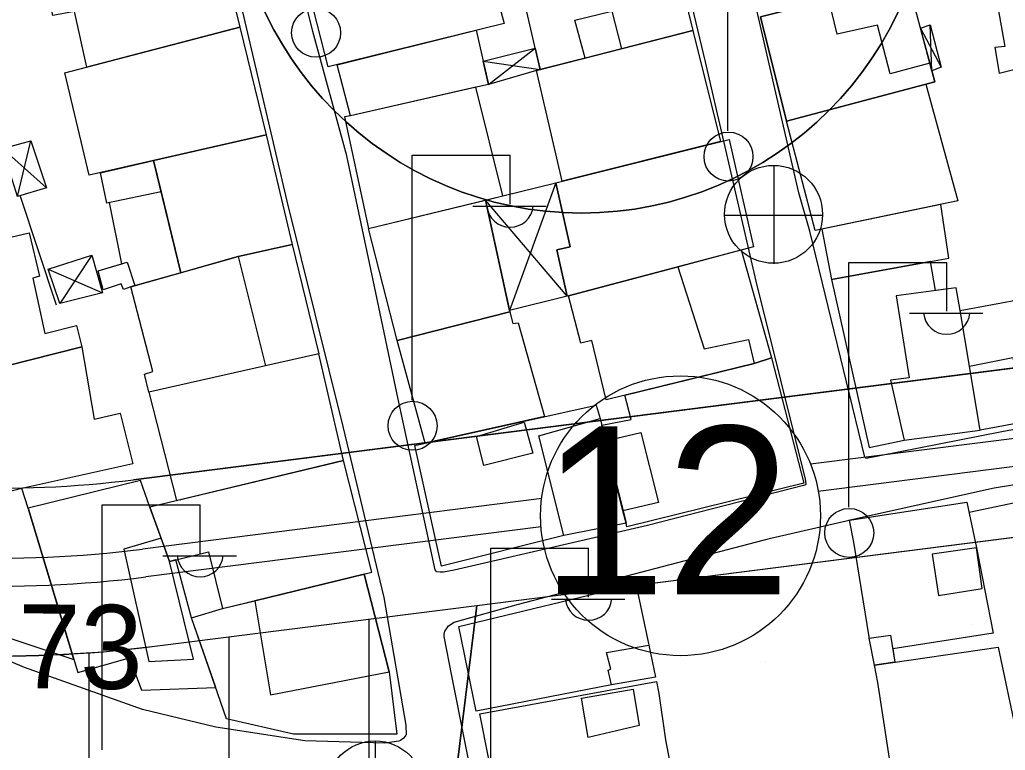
# Model space of a CAD drawing. Extents: x 417997 to 421451, y 4451742 to 4455216.
# Drawn here: x 419397.8 to 419468.3, y 4453401.8 to 4453454 of the extents above; entities that cross this region are included whole.
import ezdxf

# ---------------------------------------------------------------- set-up
doc = ezdxf.new("R2010")
doc.units = 0
for name, color, linetype in [('ADA', 7, 'Continuous'), ('ADAKENARI', 7, 'Continuous'), ('B_Mesken', 7, 'Continuous'), ('B_Sundurma', 7, 'Continuous'), ('B_Teras', 7, 'Continuous'), ('Default', 7, 'Continuous'), ('KALDIRIM', 7, 'Continuous'), ('KD_DAIRE', 7, 'Continuous'), ('KD_YGEN', 7, 'Continuous'), ('PL_AYA_PARK_DINLENME', 7, 'Continuous'), ('PL_KON_MEV_350', 7, 'Continuous'), ('S_Elektrik_Diregi', 7, 'Continuous'), ('S_Rogar_Kapagi', 7, 'Continuous'), ('S_Rogar_Kapagi_Buski', 7, 'Continuous'), ('Sinir_Duvar_tek_tarafa_ait', 7, 'Continuous'), ('SM_DAIRE', 7, 'Continuous'), ('TR_ORTAYOGUNKONUT', 7, 'Continuous'), ('TR_PARKALANI', 7, 'Continuous'), ('Y_Yol_Kotu', 7, 'Continuous'), ('Yol_Sose', 7, 'Continuous')]:
    doc.layers.add(name, color=color, linetype=linetype)

# ---------------------------------------------------------------- blocks, each defined once
blk = doc.blocks.new('POINT_DISPLAY')
at = {"layer": 'Default'}
blk.add_line((0, 0), (0, 0), dxfattribs=at)

msp = doc.modelspace()

# ---------------------------------------------------------------- linework, layer by layer
at = {"layer": 'ADA'}
msp.add_line((419430.493, 4453412.192), (419428.241, 4453394.013), dxfattribs=at)
msp.add_line((419430.493, 4453412.192), (419428.241, 4453394.013), dxfattribs=at)
at = {"layer": 'ADAKENARI'}
for p, q in [((419544.757, 4453438.803), (419405.958, 4453421.172)), ((419544.757, 4453438.803), (419405.958, 4453421.172)), ((419430.493, 4453412.192), (419482.741, 4453418.829)), ((419430.493, 4453412.192), (419482.741, 4453418.829)), ((419407.471, 4453409.267), (419430.493, 4453412.192)), ((419407.471, 4453409.267), (419430.493, 4453412.192))]:
    msp.add_line(p, q, dxfattribs=at)
for radius in [75, 75, 87, 87]:
    msp.add_arc((419396.507, 4453495.574), radius, 257.75131, 277.23925, dxfattribs=at)
at = {"layer": 'B_Mesken'}
for points in [[(419474.207, 4453460.14), (419467.068, 4453458.58), (419468.213, 4453452.142), (419467.505, 4453452.067), (419467.817, 4453450.22), (419480.845, 4453453.487), (419479.713, 4453461.472)], [(419411.657, 4453461.175), (419413.556, 4453453.519), (419402.618, 4453450.664), (419401.739, 4453454.625), (419400.178, 4453454.346), (419399.449, 4453458.122)], [(419444.05, 4453460.974), (419445.911, 4453453.274), (419440.821, 4453451.975), (419438.218, 4453451.311), (419435.008, 4453450.491), (419433.758, 4453455.961), (419433.14, 4453458.332), (419435.51, 4453458.906)], [(419419.856, 4453450.673), (419418.804, 4453454.774), (419423.38, 4453455.909), (419431.323, 4453457.892), (419432.434, 4453453.785)], [(419455.641, 4453455.492), (419461.277, 4453456.835), (419462.862, 4453450.942), (419463.216, 4453449.612), (419452.629, 4453446.798), (419450.768, 4453454.257)], [(419402.775, 4453442.931), (419401.042, 4453450.253), (419413.556, 4453453.519), (419415.438, 4453445.817)], [(419421.457, 4453447.18), (419420.501, 4453450.833), (419430.434, 4453453.29), (419431.326, 4453449.424), (419430.547, 4453449.256)], [(419436.579, 4453442.514), (419434.741, 4453450.423), (419445.911, 4453453.274), (419447.907, 4453445.333)], [(419462.569, 4453449.44), (419464.871, 4453441.108), (419454.67, 4453438.98), (419452.629, 4453446.798)], [(419421.457, 4453447.18), (419421.021, 4453447.103), (419422.752, 4453439.131), (419432.351, 4453441.455), (419430.415, 4453449.226)], [(419409.321, 4453435.966), (419407.381, 4453443.981), (419415.438, 4453445.817), (419417.278, 4453437.987), (419413.424, 4453437.115)], [(419436.935, 4453434.296), (419436.205, 4453437.591), (419437.148, 4453437.824), (419436.123, 4453442.401), (419448.514, 4453445.484), (419450.248, 4453437.825)], [(419405.753, 4453434.966), (419405.222, 4453434.762), (419405.056, 4453435.168), (419403.778, 4453434.737), (419403.416, 4453436.108), (419405.105, 4453436.607), (419404.226, 4453440.977), (419404.036, 4453440.938), (419403.58, 4453443.115), (419407.381, 4453443.981), (419407.381, 4453443.981), (419407.381, 4453443.981), (419407.381, 4453443.981), (419407.381, 4453443.981), (419407.92, 4453441.754), (419409.321, 4453435.966)], [(419424.795, 4453431.115), (419422.752, 4453439.131), (419431.101, 4453441.152), (419432.839, 4453433.176)], [(419455.137, 4453439.078), (419455.843, 4453435.485), (419464.219, 4453437.006), (419463.648, 4453440.853)], [(419398.743, 4453435.575), (419399.621, 4453431.613), (419401.882, 4453432.199), (419402.263, 4453430.666), (419394.885, 4453428.815), (419392.162, 4453428.213), (419385.826, 4453426.616), (419384.409, 4453435.516), (419398.49, 4453438.808), (419399.233, 4453435.712)], [(419413.424, 4453437.115), (419417.278, 4453437.987), (419419.189, 4453430.167), (419415.391, 4453429.309), (419407.05, 4453427.424), (419406.736, 4453428.714), (419407.318, 4453428.905), (419405.753, 4453434.966)], [(419450.316, 4453429.484), (419439.732, 4453426.882), (419438.71, 4453431.135), (419437.913, 4453430.929), (419437.034, 4453434.322), (419444.861, 4453436.397), (419449.387, 4453437.596), (419451.55, 4453429.874)], [(419455.843, 4453435.485), (419458.525, 4453423.479), (419461.022, 4453423.996), (419466.455, 4453424.707), (419465.686, 4453429.298), (419465.02, 4453433.275), (419464.733, 4453434.88), (419463.278, 4453434.691), (419462.918, 4453436.769)], [(419480.644, 4453436.277), (419481.294, 4453432.531), (419480.255, 4453432.348), (419481.243, 4453427.443), (419466.455, 4453424.707), (419465.02, 4453433.275), (419469.642, 4453434.122), (419469.642, 4453434.122), (419472.943, 4453434.768)], [(419432.839, 4453433.176), (419433.05, 4453432.332), (419433.431, 4453432.383), (419435.33, 4453425.685), (419426.795, 4453423.789), (419424.795, 4453431.115)], [(419393.562, 4453419.456), (419391.336, 4453428.005), (419392.162, 4453428.213), (419394.885, 4453428.815), (419402.263, 4453430.666), (419403.145, 4453425.508), (419404.995, 4453425.923), (419405.889, 4453422.31), (419397.969, 4453420.553)], [(419420.965, 4453422.554), (419419.189, 4453430.167), (419415.391, 4453429.309), (419407.05, 4453427.424), (419409.03, 4453419.684)], [(419451.55, 4453429.874), (419453.847, 4453420.918), (419441.215, 4453417.798), (419441.149, 4453418.067), (419441.149, 4453418.067), (419440.928, 4453418.96), (419439.69, 4453423.964), (419439.417, 4453425.068), (419441.515, 4453425.477), (419441.059, 4453427.208), (419450.316, 4453429.484)], [(419436.693, 4453417.182), (419427.954, 4453415.003), (419426.059, 4453423.625), (419439.022, 4453426.505), (419439.299, 4453425.543), (419441.149, 4453418.067)], [(419407.113, 4453419.223), (419408.521, 4453415.334), (419411.297, 4453416.011), (419412.296, 4453411.963), (419422.991, 4453414.566), (419420.965, 4453422.554)], [(419398.419, 4453419.14), (419397.969, 4453420.553), (419388.434, 4453418.178), (419389.095, 4453412.508), (419401.681, 4453408.334)], [(419398.419, 4453419.14), (419401.964, 4453407.397), (419405.666, 4453408.444), (419406.516, 4453406.132), (419411.822, 4453406.331), (419410.103, 4453411.298), (419408.971, 4453415.443), (419408.521, 4453415.334), (419407.922, 4453416.988), (419407.113, 4453419.223), (419406.45, 4453421.127)], [(419457.436, 4453416.704), (419457.129, 4453418.291), (419465.517, 4453419.571), (419466.193, 4453416.316), (419467.385, 4453410.215), (419460.206, 4453409.08), (419460.361, 4453408.14), (419458.912, 4453407.932), (419458.533, 4453409.86), (419458.516, 4453409.948)], [(419412.597, 4453404.091), (419410.103, 4453411.298), (419412.296, 4453411.963), (419414.627, 4453412.53), (419422.437, 4453414.431), (419424.228, 4453407.448), (419424.762, 4453402.998), (419417.374, 4453402.991)], [(419440.109, 4453406.521), (419430.446, 4453404.645), (419429.196, 4453410.695), (419441.853, 4453413.729), (419442.771, 4453409.361), (419443.256, 4453407.053), (419440.109, 4453406.521)], [(419460.273, 4453399.384), (419459.156, 4453406.689), (419458.912, 4453407.932), (419467.743, 4453409.203), (419469.946, 4453398.816), (419460.426, 4453398.454)], [(419444.737, 4453398.578), (419437.01, 4453397.909), (419436.853, 4453398.783), (419431.957, 4453398.08), (419430.704, 4453404.445), (419443.322, 4453406.742), (419443.5, 4453405.893), (419443.96, 4453402.593)]]:
    msp.add_lwpolyline(points, close=True, dxfattribs=at)
at = {"layer": 'B_Sundurma'}
for p, q in [((419463.006, 4453450.4), (419462.883, 4453453.676)), ((419462.186, 4453453.454), (419463.664, 4453450.648)), ((419431.326, 4453449.424), (419434.66, 4453452.016)), ((419430.942, 4453451.089), (419435.008, 4453450.491)), ((419397.647, 4453441.424), (419398.601, 4453445.39)), ((419396.582, 4453444.851), (419399.727, 4453442.041)), ((419436.123, 4453442.401), (419432.818, 4453433.27)), ((419436.935, 4453434.296), (419431.101, 4453441.152)), ((419402.973, 4453437.226), (419400.674, 4453433.772)), ((419399.856, 4453436.223), (419403.741, 4453434.525))]:
    msp.add_line(p, q, dxfattribs=at)
for points in [[(419463.006, 4453450.4), (419462.186, 4453453.454), (419462.883, 4453453.676), (419463.664, 4453450.648)], [(419431.326, 4453449.424), (419431.326, 4453449.424), (419430.942, 4453451.089), (419434.66, 4453452.016), (419435.008, 4453450.491), (419434.741, 4453450.423)], [(419397.647, 4453441.424), (419396.582, 4453444.851), (419398.601, 4453445.39), (419399.727, 4453442.041)], [(419432.351, 4453441.455), (419436.123, 4453442.401), (419437.148, 4453437.824), (419436.205, 4453437.591), (419436.935, 4453434.296), (419432.818, 4453433.27), (419431.101, 4453441.152)], [(419399.856, 4453436.223), (419402.973, 4453437.226), (419403.741, 4453434.525), (419400.674, 4453433.772)]]:
    msp.add_lwpolyline(points, close=True, dxfattribs=at)
at = {"layer": 'B_Teras'}
for points in [[(419450.768, 4453454.257), (419452.629, 4453446.798), (419463.216, 4453449.612), (419462.862, 4453450.942), (419460.038, 4453450.191), (419459.114, 4453453.669), (419456.232, 4453453.025), (419455.641, 4453455.492)], [(419438.218, 4453451.311), (419437.493, 4453454.007), (419440.127, 4453454.667), (419440.821, 4453451.975)], [(419404.036, 4453440.938), (419403.58, 4453443.115), (419407.381, 4453443.981), (419407.92, 4453441.754)], [(419403.778, 4453434.737), (419403.416, 4453436.108), (419405.491, 4453436.721), (419406.043, 4453435.047), (419405.753, 4453434.966), (419405.222, 4453434.762), (419405.056, 4453435.168)], [(419407.05, 4453427.424), (419406.736, 4453428.714), (419407.318, 4453428.905), (419405.753, 4453434.966), (419413.424, 4453437.115), (419415.391, 4453429.309)], [(419439.732, 4453426.882), (419438.71, 4453431.135), (419437.913, 4453430.929), (419437.034, 4453434.322), (419444.861, 4453436.397), (419446.742, 4453430.516), (419449.901, 4453431.19), (419450.316, 4453429.484)], [(419465.02, 4453433.275), (419464.733, 4453434.88), (419460.452, 4453434.325), (419461.385, 4453428.448), (419460.049, 4453428.298), (419461.022, 4453423.996), (419466.455, 4453424.707), (419465.686, 4453429.298)], [(419465.686, 4453429.298), (419468.791, 4453429.899), (419469.665, 4453425.301), (419466.455, 4453424.707)], [(419434.907, 4453424.303), (419439.299, 4453425.543), (419441.149, 4453418.067), (419436.693, 4453417.182)], [(419430.989, 4453422.186), (419430.456, 4453424.269), (419433.868, 4453425.279), (419434.49, 4453423.063)], [(419440.928, 4453418.96), (419439.69, 4453423.964), (419442.201, 4453424.543), (419443.466, 4453419.535)], [(419408.521, 4453415.334), (419407.922, 4453416.988), (419405.254, 4453416.201), (419407.036, 4453408.189), (419410.242, 4453408.347)], [(419463.491, 4453412.9), (419466.605, 4453413.391), (419466.193, 4453416.316), (419463.036, 4453415.855)], [(419414.627, 4453412.53), (419415.74, 4453405.798), (419424.228, 4453407.448), (419422.437, 4453414.431)], [(419458.533, 4453409.86), (419460.042, 4453410.07), (419460.361, 4453408.14), (419458.912, 4453407.932)], [(419439.76, 4453408.831), (419442.771, 4453409.361), (419443.256, 4453407.053), (419440.109, 4453406.521), (419439.869, 4453407.565), (419440.065, 4453407.624)], [(419438.438, 4453402.756), (419437.972, 4453405.56), (419441.665, 4453406.207), (419442.098, 4453403.621)]]:
    msp.add_lwpolyline(points, close=True, dxfattribs=at)
at = {"layer": 'KALDIRIM'}
for p, q in [((419631.766, 4453444.815), (419454.341, 4453422.277)), ((419631.766, 4453444.815), (419454.341, 4453422.277)), ((419633.374, 4453443.003), (419454.892, 4453420.331)), ((419633.374, 4453443.003), (419454.892, 4453420.331)), ((419435.12, 4453419.836), (419406.588, 4453416.212)), ((419435.12, 4453419.836), (419406.588, 4453416.212)), ((419435.074, 4453417.814), (419406.84, 4453414.228)), ((419435.074, 4453417.814), (419406.84, 4453414.228))]:
    msp.add_line(p, q, dxfattribs=at)
for radius in [80, 80, 82, 82]:
    msp.add_arc((419396.507, 4453495.574), radius, 257.75131, 277.23925, dxfattribs=at)
at = {"layer": 'KD_DAIRE'}
msp.add_circle((419445.043, 4453418.598), 10, dxfattribs=at)
msp.add_circle((419445.043, 4453418.598), 10, dxfattribs=at)
at = {"layer": 'PL_AYA_PARK_DINLENME'}
msp.add_lwpolyline([(419486.196, 4453394.643), (419428.241, 4453394.013), (419430.493, 4453412.192), (419482.741, 4453418.829)], close=True, dxfattribs=at)
msp.add_lwpolyline([(419486.196, 4453394.643), (419428.241, 4453394.013), (419430.493, 4453412.192), (419482.741, 4453418.829)], close=True, dxfattribs=at)
at = {"layer": 'PL_KON_MEV_350'}
for points in [[(419405.958, 4453421.172), (419544.757, 4453438.803), (419536.729, 4453492.223), (419575.775, 4453497.801), (419579.95, 4453471.411), (419597.038, 4453473.652), (419594.419, 4453493.652), (419591.8, 4453513.652), (419589.181, 4453533.652), (419587.385, 4453547.367), (419586.562, 4453553.652)], [(419405.958, 4453421.172), (419544.757, 4453438.803), (419536.729, 4453492.223), (419575.775, 4453497.801), (419579.95, 4453471.411), (419597.038, 4453473.652), (419594.419, 4453493.652), (419591.8, 4453513.652), (419589.181, 4453533.652), (419587.385, 4453547.367), (419586.562, 4453553.652)], [(419336.411, 4453419.594), (419378.05, 4453410.554), (419381.68, 4453409.847), (419385.337, 4453409.294), (419389.015, 4453408.897), (419392.705, 4453408.657), (419396.403, 4453408.574), (419400.101, 4453408.648), (419403.792, 4453408.879), (419407.471, 4453409.267), (419430.493, 4453412.192), (419428.241, 4453394.013), (419422.294, 4453346.015), (419405.174, 4453248.815), (419443.28, 4453243.292), (419473.655, 4453239.427), (419533.301, 4453230.038)]]:
    msp.add_lwpolyline(points, dxfattribs=at)
msp.add_arc((419396.507, 4453495.574), 75, 257.75131, 277.23925, dxfattribs=at)
msp.add_arc((419396.507, 4453495.574), 75, 257.75131, 277.23925, dxfattribs=at)
at = {"layer": 'S_Elektrik_Diregi'}
for p, q in [((419448.435, 4453446.101), (419448.435, 4453463.601)), ((419425.859, 4453426.861), (419425.859, 4453444.361)), ((419425.859, 4453444.361), (419432.859, 4453444.361)), ((419432.859, 4453440.861), (419432.859, 4453444.361)), ((419430.199, 4453440.721), (419435.449, 4453440.721)), ((419457.067, 4453419.209), (419457.067, 4453436.709)), ((419457.067, 4453436.709), (419464.067, 4453436.709)), ((419464.067, 4453433.209), (419464.067, 4453436.709)), ((419461.407, 4453433.069), (419466.657, 4453433.069)), ((419403.712, 4453401.881), (419403.712, 4453419.381)), ((419403.712, 4453419.381), (419410.712, 4453419.381)), ((419410.712, 4453415.881), (419410.712, 4453419.381)), ((419431.476, 4453398.773), (419431.476, 4453416.273)), ((419431.476, 4453416.273), (419438.476, 4453416.273)), ((419438.476, 4453412.773), (419438.476, 4453416.273)), ((419408.052, 4453415.741), (419413.302, 4453415.741)), ((419435.816, 4453412.633), (419441.066, 4453412.633))]:
    msp.add_line(p, q, dxfattribs=at)
for centre in [(419418.994, 4453453.116), (419448.471, 4453444.265), (419425.895, 4453425.026), (419457.103, 4453417.373)]:
    msp.add_circle(centre, 1.75, dxfattribs=at)
for centre in [(419432.86, 4453440.874), (419464.067, 4453433.222), (419410.713, 4453415.894), (419438.477, 4453412.786)]:
    msp.add_arc(centre, 1.658, 184.83843, 355.14641, dxfattribs=at)
at = {"layer": 'S_Rogar_Kapagi'}
for p, q in [((419451.747, 4453436.611), (419451.747, 4453443.611)), ((419448.177, 4453440.076), (419455.177, 4453440.076))]:
    msp.add_line(p, q, dxfattribs=at)
msp.add_circle((419451.694, 4453440.139), 3.5, dxfattribs=at)
at = {"layer": 'S_Rogar_Kapagi_Buski'}
msp.add_line((419423.225, 4453402.503), (419423.225, 4453395.503), dxfattribs=at)
msp.add_circle((419423.225, 4453399.003), 3.5, dxfattribs=at)
at = {"layer": 'Sinir_Duvar_tek_tarafa_ait'}
for points in [[(419400.449, 4453433.656), (419397.838, 4453441.481)], [(419465.664, 4453418.862), (419468.951, 4453419.548)]]:
    msp.add_lwpolyline(points, dxfattribs=at)
at = {"layer": 'SM_DAIRE'}
msp.add_circle((419437.971, 4453465.232), 25, dxfattribs=at)
msp.add_circle((419437.971, 4453465.232), 25, dxfattribs=at)
at = {"layer": 'TR_ORTAYOGUNKONUT'}
for p, q in [((419422.78, 4453349.935), (419422.78, 4453411.212)), ((419422.78, 4453349.935), (419422.78, 4453411.212)), ((419412.78, 4453291.998), (419412.78, 4453409.942)), ((419412.78, 4453291.998), (419412.78, 4453409.942)), ((419402.78, 4453214.803), (419402.78, 4453408.816)), ((419402.78, 4453214.803), (419402.78, 4453408.816))]:
    msp.add_line(p, q, dxfattribs=at)
msp.add_lwpolyline([(419405.958, 4453421.172), (419544.757, 4453438.803), (419536.729, 4453492.223), (419575.775, 4453497.801), (419579.95, 4453471.411), (419597.038, 4453473.652), (419594.419, 4453493.652), (419591.8, 4453513.652), (419589.181, 4453533.652), (419587.385, 4453547.367), (419586.562, 4453553.652)], dxfattribs=at)
msp.add_lwpolyline([(419405.958, 4453421.172), (419544.757, 4453438.803), (419536.729, 4453492.223), (419575.775, 4453497.801), (419579.95, 4453471.411), (419597.038, 4453473.652), (419594.419, 4453493.652), (419591.8, 4453513.652), (419589.181, 4453533.652), (419587.385, 4453547.367), (419586.562, 4453553.652)], dxfattribs=at)
for centre, radius, start, end in [((419437.971, 4453465.232), 25, 180, 0), ((419437.971, 4453465.232), 25, 180, 0), ((419396.507, 4453495.574), 75, 257.75131, 277.23925), ((419396.507, 4453495.574), 75, 257.75131, 277.23925)]:
    msp.add_arc(centre, radius, start, end, dxfattribs=at)
at = {"layer": 'Yol_Sose'}
for points in [[(419453.504, 4453441.686), (419450.288, 4453455.69), (419446.355, 4453471.251), (419444.299, 4453478.519), (419440.387, 4453496.05), (419437.794, 4453509.601), (419437.733, 4453509.999), (419437.745, 4453510.158), (419437.796, 4453510.342), (419437.943, 4453510.592), (419450.493, 4453513.358), (419461.383, 4453515.84), (419461.582, 4453515.881), (419461.771, 4453515.904), (419462.051, 4453515.856), (419462.319, 4453515.667), (419462.372, 4453515.581), (419475.016, 4453484.718), (419476.224, 4453481.743), (419476.901, 4453479.892), (419477.738, 4453477.388), (419479.248, 4453470.746)], [(419479.248, 4453470.746), (419480.695, 4453457.982), (419481.585, 4453444.919), (419481.804, 4453435.763), (419481.9, 4453428.426), (419481.855, 4453427.83), (419481.779, 4453427.607), (419481.674, 4453427.487), (419481.567, 4453427.403), (419479.894, 4453426.838), (419467.996, 4453424.602), (419459.157, 4453422.849), (419458.305, 4453422.695), (419458.241, 4453422.755), (419458.225, 4453422.788), (419454.291, 4453438.935)], [(419443.438, 4453465.082), (419446.803, 4453451.038), (419450.434, 4453435.358), (419453.951, 4453421.207), (419453.995, 4453420.883), (419453.986, 4453420.815), (419453.971, 4453420.807), (419453.933, 4453420.778), (419442.676, 4453417.896), (419428.874, 4453414.719), (419428.108, 4453414.578), (419427.856, 4453414.569), (419427.628, 4453414.59), (419427.607, 4453414.61), (419427.572, 4453414.635), (419427.507, 4453414.745), (419424.871, 4453426.93), (419423.086, 4453435.446), (419421.201, 4453444.332), (419418.758, 4453453.208), (419416.281, 4453463.159)], [(419413.728, 4453454.615), (419416.899, 4453441.085), (419420.909, 4453424.988), (419423.845, 4453412.763), (419425.41, 4453403.639), (419425.412, 4453403.433), (419425.444, 4453403.128), (419425.43, 4453403.001), (419425.379, 4453402.872), (419425.223, 4453402.686), (419425.033, 4453402.535), (419424.914, 4453402.484), (419423.901, 4453402.338), (419418.196, 4453402.511), (419411.828, 4453403.484), (419406.595, 4453404.746), (419398.161, 4453407.753), (419390.054, 4453411.195), (419389.2, 4453411.592), (419389.013, 4453411.72), (419388.814, 4453411.932), (419388.675, 4453412.153), (419386.626, 4453420.069)], [(419454.291, 4453438.935), (419453.504, 4453441.686)], [(419467.469, 4453420.589), (419479.105, 4453422.501)], [(419457.05, 4453418.275), (419467.469, 4453420.589)], [(419471.519, 4453398.221), (419462.119, 4453397.547), (419451.577, 4453397.322), (419441.412, 4453397.202), (419431.986, 4453397.084), (419431.274, 4453397.067), (419431.111, 4453397.092), (419430.93, 4453397.16), (419430.629, 4453397.461), (419428.704, 4453407.149), (419428.157, 4453409.977), (419428.152, 4453410.147), (419428.199, 4453410.354), (419428.271, 4453410.458), (419428.465, 4453410.733), (419428.854, 4453410.988), (419433.466, 4453412.275), (419451.491, 4453417.005), (419457.093, 4453418.285)]]:
    msp.add_lwpolyline(points, dxfattribs=at)

# ---------------------------------------------------------------- block references
at = {"layer": 'TR_PARKALANI', "xscale": 0.1, "yscale": 0.10000000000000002}
for p in [(419462.785, 4453413.804), (419462.785, 4453413.804), (419465.897, 4453410.807), (419465.897, 4453410.807), (419451.124, 4453408.203), (419451.124, 4453408.203), (419436.352, 4453405.598), (419436.352, 4453405.598)]:
    msp.add_blockref('POINT_DISPLAY', p, dxfattribs=at)

# ---------------------------------------------------------------- texts
at = {"layer": 'KD_YGEN'}
msp.add_text('12', height=12, dxfattribs=at).set_placement((419435.068, 4453412.983))
msp.add_text('12', height=12, dxfattribs=at).set_placement((419435.068, 4453412.983))
at = {"layer": 'Y_Yol_Kotu'}
msp.add_text('103.73 ', height=6, rotation=359.53575, dxfattribs=at).set_placement((419382.045, 4453406.406))

doc.saveas('drawing.dxf')
